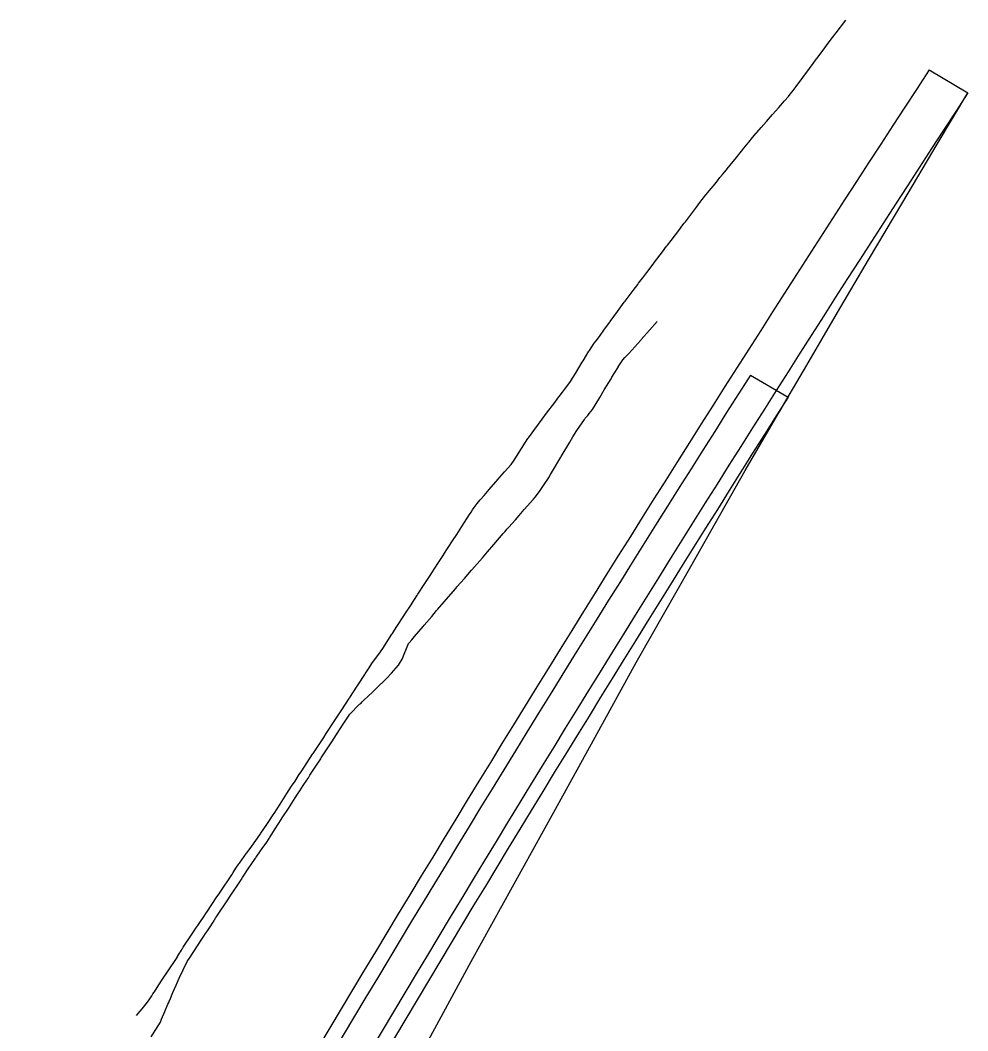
# Model space of a CAD drawing. Extents: x 658976 to 668726, y 639543 to 647196.
# Drawn here: x 662979.4 to 663182.1, y 644635.4 to 644851.6 of the extents above; entities that cross this region are included whole.
import ezdxf

# ---------------------------------------------------------------- set-up
doc = ezdxf.new("R2010")
doc.units = 0
doc.layers.add('R_Ramp 20 Degree Des Ls', color=7, linetype='Continuous')
doc.layers.add('R_Ramp 20 Degree_Min Ls', color=7, linetype='Continuous')

msp = doc.modelspace()

# ---------------------------------------------------------------- linework, layer by layer
at = {"layer": 'R_Ramp 20 Degree Des Ls'}
msp.add_line((663173.87, 644841), (663182.13, 644836.08), dxfattribs=at)
for points in [[(663004.33, 644638.68), (663005.09, 644639.61), (663005.09, 644639.62), (663005.5, 644640.12), (663005.52, 644640.14), (663005.53, 644640.16), (663006.64, 644641.52), (663007.15, 644642.3), (663007.57, 644642.94), (663007.57, 644642.94), (663007.81, 644643.31), (663008.06, 644643.68), (663008.08, 644643.72), (663008.11, 644643.77), (663009.08, 644645.24), (663010.03, 644646.69), (663010.92, 644648.03), (663012.82, 644650.91), (663013.04, 644651.25), (663013.08, 644651.32), (663013.52, 644652), (663013.7, 644652.31), (663013.9, 644652.67), (663013.92, 644652.71), (663013.97, 644652.8), (663014, 644652.85), (663014.02, 644652.88), (663014.06, 644652.95), (663014.06, 644652.96), (663014.1, 644653.02), (663014.1, 644653.03), (663014.19, 644653.18), (663014.25, 644653.29), (663014.25, 644653.3), (663016.03, 644655.94), (663016.04, 644655.96), (663016.32, 644656.37), (663016.47, 644656.59), (663016.61, 644656.8), (663017.02, 644657.38), (663017.41, 644657.95), (663017.7, 644658.37), (663017.7, 644658.38), (663017.99, 644658.79), (663018.66, 644659.77), (663019.3, 644660.72), (663019.36, 644660.81), (663021.51, 644664.07), (663021.96, 644664.75), (663022.18, 644665.07), (663024.67, 644668.83), (663024.67, 644668.83), (663025, 644669.33), (663025.58, 644670.2), (663026.21, 644671.16), (663026.3, 644671.29), (663027.83, 644673.41), (663027.92, 644673.53), (663027.97, 644673.6), (663028.11, 644673.79), (663028.79, 644674.73), (663029.46, 644675.64), (663030.15, 644676.62), (663030.83, 644677.58), (663030.91, 644677.69), (663032.19, 644679.6), (663033.5, 644681.61), (663033.71, 644681.95), (663035, 644683.93), (663036.48, 644686.22), (663036.49, 644686.22), (663036.98, 644686.99), (663037.47, 644687.74), (663038.21, 644688.87), (663038.97, 644690.05), (663039.26, 644690.5), (663039.3, 644690.56), (663039.64, 644691.08), (663040.78, 644692.83), (663041.95, 644694.59), (663041.95, 644694.59), (663041.96, 644694.6), (663041.98, 644694.62), (663042.07, 644694.76), (663044.38, 644698.2), (663044.89, 644699), (663046.68, 644701.75), (663047.67, 644703.27), (663048.22, 644704.11), (663049.79, 644706.52), (663049.86, 644706.64), (663049.94, 644706.76), (663050.2, 644707.15), (663050.45, 644707.54), (663050.45, 644707.54), (663050.45, 644707.54), (663051.78, 644709.58), (663053.13, 644711.65), (663053.23, 644711.81), (663053.95, 644712.9), (663054.79, 644714.19), (663056.15, 644716), (663056.96, 644717.24), (663058.93, 644720.27), (663059.03, 644720.43), (663059.03, 644720.43), (663059.51, 644721.17), (663060, 644721.92), (663061.49, 644724.22), (663061.7, 644724.54), (663063.02, 644726.57), (663063.46, 644727.25), (663063.89, 644727.91), (663064.12, 644728.27), (663064.35, 644728.63), (663064.41, 644728.72), (663064.47, 644728.81), (663064.47, 644728.81), (663065.97, 644731.12), (663067.25, 644733.08), (663067.46, 644733.4), (663067.46, 644733.4), (663068.77, 644735.41), (663070.02, 644737.34), (663070.06, 644737.39), (663070.99, 644738.84), (663071.91, 644740.25), (663072.79, 644741.61), (663073.91, 644743.33), (663075.56, 644745.88), (663075.88, 644746.37), (663075.88, 644746.37), (663076.2, 644746.86), (663076.53, 644747.36), (663077.14, 644748.23), (663077.83, 644749.03), (663078.64, 644749.97), (663079.72, 644751.21), (663081.65, 644753.44), (663082.03, 644753.89), (663083.04, 644755.04), (663084.42, 644756.59), (663085.11, 644757.54), (663085.3, 644757.87), (663085.7, 644758.53), (663085.7, 644758.53), (663085.92, 644758.9), (663086.13, 644759.26), (663088.02, 644762.17), (663088.12, 644762.31), (663090.27, 644765.19), (663091.07, 644766.26), (663092.03, 644767.55), (663093.76, 644769.85), (663093.95, 644770.1), (663094.14, 644770.36), (663094.14, 644770.36), (663094.44, 644770.75), (663094.73, 644771.14), (663094.73, 644771.14), (663095.41, 644772.03), (663096.08, 644772.94), (663097.22, 644774.44), (663097.24, 644774.48), (663098.21, 644776.09), (663099.66, 644778.48), (663099.84, 644778.79), (663101.07, 644780.81), (663101.14, 644780.91), (663101.2, 644781.01), (663102.23, 644782.53), (663102.61, 644783.05), (663103.31, 644783.99), (663103.31, 644783.99), (663104.43, 644785.53), (663105.54, 644787.05), (663105.62, 644787.17), (663107.19, 644789.32), (663108.64, 644791.29), (663108.81, 644791.52), (663109.69, 644792.68), (663110.55, 644793.82), (663111.54, 644795.13), (663111.72, 644795.37), (663112.54, 644796.46), (663112.58, 644796.5), (663112.61, 644796.55), (663113.03, 644797.11), (663113.45, 644797.67), (663114.8, 644799.45), (663115.1, 644799.85), (663116.79, 644802.07), (663117.7, 644803.27), (663117.89, 644803.52), (663118.64, 644804.5), (663119.57, 644805.72), (663120.52, 644806.96), (663120.99, 644807.58), (663120.99, 644807.58), (663121.47, 644808.21), (663121.71, 644808.52), (663121.94, 644808.82), (663121.94, 644808.82), (663123.02, 644810.24), (663124.08, 644811.65), (663124.45, 644812.13), (663124.8, 644812.61), (663125.81, 644813.9), (663126.81, 644815.14), (663127.24, 644815.67), (663127.7, 644816.23), (663128.56, 644817.29), (663129.11, 644817.96), (663129.67, 644818.65), (663130.48, 644819.65), (663130.63, 644819.83), (663131.6, 644821.02), (663131.6, 644821.02), (663132.36, 644821.95), (663133.12, 644822.88), (663133.72, 644823.62), (663134.21, 644824.25), (663135.29, 644825.58), (663136.08, 644826.53), (663136.85, 644827.46), (663136.97, 644827.59), (663137.96, 644828.72), (663139.04, 644829.95), (663140.37, 644831.46), (663140.38, 644831.47), (663141.69, 644832.95), (663141.69, 644832.95), (663141.7, 644832.96), (663141.72, 644832.98), (663142.95, 644834.37), (663143.77, 644835.35), (663144.14, 644835.8), (663144.77, 644836.62), (663145.4, 644837.46), (663146.84, 644839.42), (663146.85, 644839.42), (663148.26, 644841.33), (663149.03, 644842.36), (663149.79, 644843.38), (663149.88, 644843.51), (663150.48, 644844.31), (663151.16, 644845.23), (663151.16, 644845.23), (663151.54, 644845.73), (663151.91, 644846.24), (663152.93, 644847.58), (663153.94, 644848.91), (663156.01, 644851.65)], [(663065.84, 644631.7), (663075.88, 644650.26), (663084.71, 644666.25), (663093.55, 644682.23), (663102.38, 644698.22), (663111.21, 644714.21), (663122.85, 644734.74), (663134.48, 644755.27), (663141.08, 644766.54), (663147.68, 644777.81), (663154.28, 644789.08), (663160.88, 644800.35), (663168.24, 644812.73), (663175.61, 644825.11), (663182.13, 644836.08)]]:
    msp.add_lwpolyline(points, dxfattribs=at)
for centre, radius, start, end in [((668020.97, 641666.06), 5794.36, 146.774457, 149.774457), ((668024.6, 641672.52), 5784.25, 146.843639, 149.843639)]:
    msp.add_arc(centre, radius, start, end, dxfattribs=at)
at = {"layer": 'R_Ramp 20 Degree_Min Ls'}
msp.add_line((663135.61, 644775.69), (663143.7, 644771.01), dxfattribs=at)
for points in [[(663007.42, 644634.13), (663009.4, 644637.3), (663009.65, 644637.89), (663009.66, 644637.92), (663009.66, 644637.94), (663010.34, 644639.53), (663011, 644641.09), (663011, 644641.09), (663011.18, 644641.5), (663011.35, 644641.91), (663011.37, 644641.95), (663011.39, 644642), (663012.08, 644643.62), (663012.77, 644645.21), (663013.41, 644646.69), (663015.11, 644650.23), (663015.75, 644651.2), (663018.1, 644654.82), (663018.4, 644655.25), (663018.55, 644655.47), (663018.69, 644655.68), (663019.08, 644656.26), (663019.46, 644656.84), (663019.74, 644657.27), (663020.02, 644657.69), (663020.67, 644658.68), (663021.3, 644659.64), (663021.36, 644659.73), (663023.95, 644663.67), (663024.17, 644663.99), (663026.66, 644667.75), (663026.66, 644667.75), (663026.98, 644668.24), (663028.2, 644670.08), (663029.73, 644672.37), (663029.81, 644672.49), (663029.87, 644672.57), (663030.01, 644672.76), (663030.69, 644673.7), (663031.35, 644674.61), (663032.02, 644675.6), (663032.65, 644676.58), (663032.72, 644676.69), (663033.97, 644678.62), (663035.27, 644680.64), (663035.49, 644680.97), (663036.78, 644682.96), (663038.26, 644685.25), (663038.26, 644685.25), (663038.76, 644686.02), (663039.24, 644686.76), (663039.98, 644687.9), (663040.74, 644689.07), (663041.03, 644689.52), (663041.07, 644689.58), (663041.41, 644690.1), (663042.55, 644691.85), (663043.7, 644693.63), (663043.7, 644693.63), (663043.71, 644693.64), (663043.72, 644693.66), (663043.81, 644693.8), (663046.07, 644697.26), (663046.59, 644698.06), (663048.37, 644700.81), (663049.36, 644702.33), (663049.91, 644703.17), (663052.03, 644705.28), (663052.14, 644705.38), (663052.25, 644705.48), (663052.6, 644705.82), (663052.94, 644706.15), (663052.94, 644706.15), (663052.95, 644706.15), (663054.78, 644707.91), (663056.64, 644709.7), (663056.78, 644709.83), (663057.75, 644710.79), (663058.81, 644711.95), (663060.36, 644713.65), (663061.14, 644714.92), (663062.51, 644718.27), (663062.63, 644718.41), (663062.63, 644718.41), (663063.21, 644719.1), (663063.8, 644719.79), (663065.6, 644721.92), (663065.85, 644722.21), (663067.44, 644724.09), (663067.97, 644724.71), (663068.49, 644725.32), (663068.78, 644725.66), (663069.06, 644725.99), (663069.13, 644726.07), (663069.2, 644726.16), (663069.2, 644726.16), (663071.02, 644728.29), (663072.58, 644730.08), (663072.83, 644730.38), (663072.83, 644730.38), (663074.44, 644732.21), (663075.99, 644733.98), (663076.03, 644734.03), (663077.18, 644735.36), (663078.29, 644736.65), (663079.35, 644737.91), (663080.71, 644739.49), (663082.74, 644741.82), (663083.13, 644742.26), (663083.13, 644742.26), (663083.53, 644742.72), (663083.93, 644743.17), (663084.64, 644743.98), (663085.34, 644744.78), (663086.17, 644745.71), (663087.26, 644746.94), (663089.21, 644749.15), (663089.6, 644749.59), (663090.48, 644750.81), (663091.62, 644752.5), (663092.27, 644753.46), (663092.47, 644753.79), (663092.86, 644754.46), (663092.86, 644754.46), (663093.08, 644754.82), (663093.29, 644755.18), (663095.06, 644758.15), (663095.15, 644758.3), (663096.98, 644761.35), (663097.66, 644762.5), (663098.48, 644763.86), (663100.1, 644766.22), (663100.3, 644766.47), (663100.51, 644766.71), (663100.51, 644766.71), (663100.82, 644767.09), (663101.13, 644767.47), (663101.13, 644767.47), (663101.83, 644768.35), (663102.41, 644769.31), (663103.38, 644770.91), (663103.4, 644770.95), (663104.37, 644772.55), (663105.82, 644774.94), (663106.01, 644775.24), (663107.25, 644777.26), (663107.31, 644777.36), (663107.37, 644777.46), (663108.33, 644779.01), (663108.78, 644779.49), (663109.6, 644780.37), (663109.6, 644780.37), (663110.92, 644781.79), (663112.19, 644783.21), (663112.29, 644783.32), (663114.05, 644785.35), (663115.68, 644787.21)], [(663065.84, 644631.7), (663075.88, 644650.26), (663084.71, 644666.25), (663093.55, 644682.23), (663102.38, 644698.22), (663111.21, 644714.21), (663122.85, 644734.74), (663134.48, 644755.27), (663141.08, 644766.54), (663143.7, 644771.01)]]:
    msp.add_lwpolyline(points, dxfattribs=at)
for centre, radius, start, end in [((668023.12, 641663.27), 5794.38, 147.510563, 150.510563), ((668029.12, 641674.31), 5784.2, 147.630787, 150.630787)]:
    msp.add_arc(centre, radius, start, end, dxfattribs=at)

doc.saveas('drawing.dxf')
